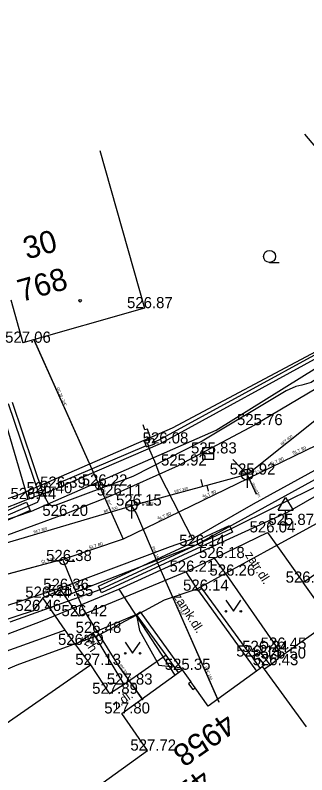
# Model space of a CAD drawing. Extents: x -668867 to -667827, y -1131943 to -1131019.
# Drawn here: x -668733.2 to -668713.7, y -1131290 to -1131239 of the extents above; entities that cross this region are included whole.
import ezdxf

# ---------------------------------------------------------------- set-up
doc = ezdxf.new("R2010")
doc.units = 0
for name, color, linetype in [('G_Bod_tecka', 7, 'Continuous'), ('G_Bod_vyska', 7, 'Continuous'), ('G_Budovy-znacky', 7, 'Continuous'), ('G_Budovy_Objekty', 7, 'Continuous'), ('G_Cesty_Schody', 7, 'Continuous'), ('G_Cisla_orientacni', 7, 'Continuous'), ('G_Cisla_popisna', 7, 'Continuous'), ('G_Objekty_dopravni', 7, 'Continuous'), ('G_Plochy_zpevnene', 7, 'Continuous'), ('G_Ploty', 7, 'Continuous'), ('G_Ploty_vstupy', 7, 'Continuous'), ('G_Popisy_povrchu', 7, 'Continuous'), ('G_Site-kanalizace', 7, 'Continuous'), ('G_Site-Rozvadece', 7, 'Continuous'), ('G_Site-vodovod', 7, 'Continuous'), ('G_Z_CHRANICKA-TEPLOVOD_kotovane', 7, 'Continuous'), ('G_Z_ELsilove_podz_kotovane', 7, 'Continuous'), ('G_Z_KANAL_podz_kotovane', 7, 'Continuous'), ('G_Z_PLYNY_podz_geodeticky', 7, 'Continuous'), ('G_Z_SPOJE_podz_geodeticky', 7, 'Continuous'), ('G_Z_SPOJE_podz_kotovane', 7, 'Continuous'), ('G_Z_SPOJE_podz_priblizne', 7, 'Continuous'), ('G_Z_VODA_podz_kotovane', 7, 'Continuous'), ('G_Zelen-Znacky', 7, 'Continuous'), ('Vrstva 12', 7, 'Continuous'), ('Vrstva 13', 7, 'Continuous'), ('Vrstva 17', 7, 'Continuous'), ('Vrstva 2', 7, 'Continuous'), ('Vrstva 26', 7, 'Continuous'), ('Vrstva 3', 7, 'Continuous'), ('Vrstva 4', 7, 'Continuous'), ('Vrstva 6', 7, 'Continuous'), ('Vrstva 8', 7, 'Continuous')]:
    doc.layers.add(name, color=color, linetype=linetype)

msp = doc.modelspace()

# ---------------------------------------------------------------- linework, layer by layer
at = {"layer": 'G_Bod_tecka'}
for p, q in [((-668724.56, -1131258.68), (-668724.56, -1131258.68)), ((-668732.72, -1131261), (-668732.72, -1131261)), ((-668717.18, -1131266.53), (-668717.18, -1131266.53)), ((-668723.49, -1131267.76), (-668723.49, -1131267.76)), ((-668720.29, -1131268.43), (-668720.29, -1131268.43)), ((-668722.29, -1131269.24), (-668722.29, -1131269.24)), ((-668717.68, -1131269.85), (-668717.68, -1131269.85)), ((-668730.39, -1131270.73), (-668730.39, -1131270.73)), ((-668727.61, -1131270.58), (-668727.61, -1131270.58)), ((-668732.39, -1131271.49), (-668732.39, -1131271.49)), ((-668731.28, -1131271.1), (-668731.28, -1131271.1)), ((-668726.79, -1131271.25), (-668726.79, -1131271.25)), ((-668725.44, -1131271.93), (-668725.44, -1131271.93)), ((-668730.22, -1131272.62), (-668730.22, -1131272.62)), ((-668715.09, -1131273.23), (-668715.09, -1131273.23)), ((-668716.31, -1131273.73), (-668716.31, -1131273.73)), ((-668721.2, -1131274.63), (-668721.2, -1131274.63)), ((-668719.87, -1131275.45), (-668719.87, -1131275.45)), ((-668729.99, -1131275.65), (-668729.99, -1131275.65)), ((-668721.77, -1131276.37), (-668721.77, -1131276.37)), ((-668719.01, -1131276.63), (-668719.01, -1131276.63)), ((-668713.91, -1131277.1), (-668713.91, -1131277.1)), ((-668730.17, -1131277.58), (-668730.17, -1131277.58)), ((-668731.39, -1131278.11), (-668731.39, -1131278.11)), ((-668729.89, -1131278), (-668729.89, -1131278)), ((-668720.94, -1131277.64), (-668720.94, -1131277.64)), ((-668732.04, -1131279), (-668732.04, -1131279)), ((-668728.96, -1131279.35), (-668728.96, -1131279.35)), ((-668728.01, -1131280.47), (-668728.01, -1131280.47)), ((-668729.19, -1131281.28), (-668729.19, -1131281.28)), ((-668715.59, -1131281.53), (-668715.59, -1131281.53)), ((-668717.37, -1131282.06), (-668717.37, -1131282.06)), ((-668716.83, -1131281.75), (-668716.83, -1131281.75)), ((-668715.59, -1131282.19), (-668715.59, -1131282.19)), ((-668728.19, -1131282.62), (-668728.19, -1131282.62)), ((-668716.13, -1131282.64), (-668716.13, -1131282.64)), ((-668722.04, -1131282.95), (-668722.04, -1131282.95)), ((-668725.93, -1131283.94), (-668725.93, -1131283.94)), ((-668726.91, -1131284.56), (-668726.91, -1131284.56)), ((-668726.08, -1131285.88), (-668726.08, -1131285.88)), ((-668724.36, -1131288.37), (-668724.36, -1131288.37))]:
    msp.add_line(p, q, dxfattribs=at)
at = {"layer": 'G_Budovy-znacky'}
msp.add_circle((-668728.89, -1131258.18), 0.0875, dxfattribs=at)
at = {"layer": 'G_Budovy_Objekty'}
for p, q in [((-668727.57, -1131248.1), (-668724.56, -1131258.68)), ((-668733.54, -1131258.11), (-668732.72, -1131261)), ((-668724.56, -1131258.68), (-668732.72, -1131261)), ((-668726.08, -1131285.88), (-668722.28, -1131283.12)), ((-668717.05, -1131283.03), (-668720.28, -1131285.38)), ((-668716.8, -1131282.86), (-668717.05, -1131283.03)), ((-668716.64, -1131282.73), (-668716.8, -1131282.86)), ((-668716.51, -1131282.91), (-668716.64, -1131282.73)), ((-668713.7, -1131286.78), (-668716.51, -1131282.91)), ((-668721.16, -1131284.16), (-668721.45, -1131283.76)), ((-668720.28, -1131285.38), (-668721.16, -1131284.16))]:
    msp.add_line(p, q, dxfattribs=at)
for points in [[(-668722.28, -1131283.12), (-668722.04, -1131282.95)], [(-668722.04, -1131282.95), (-668721.45, -1131283.76)], [(-668724.36, -1131288.37), (-668726.08, -1131285.88)], [(-668727.75, -1131290.81), (-668724.36, -1131288.37)]]:
    msp.add_lwpolyline(points, dxfattribs=at)
at = {"layer": 'G_Cesty_Schody'}
for p, q in [((-668719.87, -1131275.45), (-668716.31, -1131273.73)), ((-668725.93, -1131283.94), (-668728.01, -1131280.47)), ((-668725.93, -1131283.94), (-668726.91, -1131284.56))]:
    msp.add_line(p, q, dxfattribs=at)
at = {"layer": 'G_Objekty_dopravni'}
for p, q in [((-668715.59, -1131272.23), (-668715.09, -1131271.38)), ((-668715.09, -1131271.38), (-668714.59, -1131272.23)), ((-668715.59, -1131272.23), (-668714.59, -1131272.23)), ((-668715.09, -1131273.23), (-668715.09, -1131272.23)), ((-668715.34, -1131273.23), (-668714.84, -1131273.23))]:
    msp.add_line(p, q, dxfattribs=at)
at = {"layer": 'G_Plochy_zpevnene'}
for p, q in [((-668709.39, -1131261.92), (-668717.18, -1131266.53)), ((-668717.18, -1131266.53), (-668722.29, -1131269.24)), ((-668708.88, -1131267.85), (-668721.2, -1131274.63)), ((-668730.22, -1131272.62), (-668741.61, -1131276.77)), ((-668716.31, -1131273.73), (-668713.91, -1131277.1)), ((-668721.2, -1131274.63), (-668729.89, -1131278)), ((-668719.87, -1131275.45), (-668721.77, -1131276.37)), ((-668719.01, -1131276.63), (-668719.87, -1131275.45)), ((-668721.77, -1131276.37), (-668728.96, -1131279.35)), ((-668720.94, -1131277.64), (-668721.77, -1131276.37)), ((-668715.59, -1131281.53), (-668719.01, -1131276.63)), ((-668728.96, -1131279.35), (-668729.89, -1131278)), ((-668732.04, -1131279), (-668741.24, -1131281.96)), ((-668725.1, -1131279.24), (-668728.01, -1131280.47)), ((-668729.89, -1131280.28), (-668740.27, -1131284.02)), ((-668715.59, -1131282.19), (-668715.59, -1131281.53)), ((-668723.12, -1131281.96), (-668725.93, -1131283.94))]:
    msp.add_line(p, q, dxfattribs=at)
for points in [[(-668730.22, -1131272.62), (-668726.79, -1131271.25), (-668722.29, -1131269.24)], [(-668729.89, -1131278), (-668730.17, -1131277.58), (-668731.39, -1131278.11), (-668732.04, -1131279)], [(-668729.19, -1131281.28), (-668729.89, -1131280.28), (-668731.39, -1131278.11)], [(-668728.01, -1131280.47), (-668729.19, -1131281.28), (-668728.19, -1131282.62)]]:
    msp.add_lwpolyline(points, dxfattribs=at)
at = {"layer": 'G_Ploty'}
for p, q in [((-668713.83, -1131247.01), (-668710.62, -1131250.82)), ((-668736.96, -1131255.97), (-668732.46, -1131271.25)), ((-668712.09, -1131261.25), (-668723.6, -1131267.54)), ((-668724.45, -1131267.91), (-668730.49, -1131270.5)), ((-668723.6, -1131267.54), (-668723.91, -1131267.67)), ((-668731.36, -1131270.86), (-668732.46, -1131271.25)), ((-668732.46, -1131271.25), (-668732.39, -1131271.49)), ((-668732.39, -1131271.49), (-668731.28, -1131271.1)), ((-668713.91, -1131277.1), (-668711.87, -1131275.64)), ((-668712.07, -1131279.69), (-668713.91, -1131277.1)), ((-668720.71, -1131277.47), (-668720.94, -1131277.64)), ((-668717.37, -1131282.06), (-668720.71, -1131277.47)), ((-668716.13, -1131282.64), (-668715.59, -1131282.19)), ((-668737.01, -1131288.72), (-668728.19, -1131282.62)), ((-668728.19, -1131282.62), (-668726.91, -1131284.56)), ((-668722.13, -1131282.83), (-668722.04, -1131282.95))]:
    msp.add_line(p, q, dxfattribs=at)
for points in [[(-668723.49, -1131267.76), (-668711.96, -1131261.46)], [(-668730.39, -1131270.73), (-668723.49, -1131267.76)], [(-668720.94, -1131277.64), (-668717.05, -1131283.03)], [(-668722.28, -1131283.12), (-668723.12, -1131281.96), (-668725.1, -1131279.24), (-668724.86, -1131279.06), (-668722.13, -1131282.83)], [(-668717.37, -1131282.06), (-668716.83, -1131281.75), (-668716.13, -1131282.64), (-668716.51, -1131282.91)], [(-668717.37, -1131282.06), (-668717.2, -1131282.31), (-668716.8, -1131282.86)], [(-668717.2, -1131282.31), (-668716.91, -1131282.14), (-668716.51, -1131282.64), (-668716.64, -1131282.73)]]:
    msp.add_lwpolyline(points, dxfattribs=at)
at = {"layer": 'G_Ploty_vstupy'}
for p, q in [((-668731.28, -1131271.1), (-668730.39, -1131270.73)), ((-668736.3, -1131273.03), (-668732.39, -1131271.49)), ((-668712.07, -1131279.69), (-668715.59, -1131282.19))]:
    msp.add_line(p, q, dxfattribs=at)
at = {"layer": 'G_Site-kanalizace'}
for p, q in [((-668720.665, -1131268.43), (-668719.915, -1131268.43)), ((-668717.68, -1131269.475), (-668717.68, -1131270.725)), ((-668725.44, -1131271.555), (-668725.44, -1131272.805))]:
    msp.add_line(p, q, dxfattribs=at)
msp.add_lwpolyline([(-668720.665, -1131268.804), (-668719.915, -1131268.804), (-668719.915, -1131268.054), (-668720.665, -1131268.054)], close=True, dxfattribs=at)
for centre in [(-668717.68, -1131269.85), (-668725.44, -1131271.93)]:
    msp.add_circle(centre, 0.375, dxfattribs=at)
at = {"layer": 'G_Site-Rozvadece'}
for p, q in [((-668724.56, -1131267.61), (-668724.01, -1131267.41)), ((-668724.42, -1131267.99), (-668723.87, -1131267.79))]:
    msp.add_line(p, q, dxfattribs=at)
for points in [[(-668724.22, -1131267.72), (-668724.345, -1131267.373), (-668724.173, -1131267.311), (-668724.362, -1131266.792), (-668724.534, -1131266.854), (-668724.661, -1131266.508)], [(-668724.01, -1131267.41), (-668723.91, -1131267.67), (-668723.87, -1131267.79)], [(-668724.42, -1131267.99), (-668724.45, -1131267.91), (-668724.56, -1131267.61)], [(-668721.45, -1131283.76), (-668721.62, -1131283.88), (-668721.32, -1131284.28), (-668721.16, -1131284.16)]]:
    msp.add_lwpolyline(points, dxfattribs=at)
at = {"layer": 'G_Site-vodovod'}
for p, q in [((-668727.86, -1131270.579), (-668728.361, -1131270.58)), ((-668727.36, -1131270.581), (-668726.859, -1131270.58)), ((-668730.24, -1131275.65), (-668730.74, -1131275.65)), ((-668729.74, -1131275.65), (-668729.24, -1131275.65))]:
    msp.add_line(p, q, dxfattribs=at)
for centre in [(-668727.61, -1131270.58), (-668729.99, -1131275.65)]:
    msp.add_circle(centre, 0.25, dxfattribs=at)
at = {"layer": 'G_Z_CHRANICKA-TEPLOVOD_kotovane'}
for points in [[(-668735.396, -1131272.957), (-668732.48, -1131271.699), (-668732.243, -1131272.25), (-668735.158, -1131273.508)], [(-668727.656, -1131277.333), (-668718.866, -1131273.253), (-668718.655, -1131273.707), (-668727.445, -1131277.787)]]:
    msp.add_lwpolyline(points, close=True, dxfattribs=at)
at = {"layer": 'G_Z_ELsilove_podz_kotovane'}
for points in [[(-668824.68, -1131279.89), (-668823.45, -1131282.62), (-668821.65, -1131283.52), (-668819.25, -1131283.48), (-668781.4, -1131282.45), (-668767.9, -1131280.99), (-668756.33, -1131278.73), (-668746.05, -1131275.82), (-668732.91, -1131271.15), (-668722.68, -1131266.71), (-668712.69, -1131261.39), (-668708.66, -1131258.98), (-668688.4, -1131244.12), (-668683.88, -1131239.34), (-668683.15, -1131238.05), (-668681.69, -1131233.48), (-668683.06, -1131228.03), (-668698.23, -1131209.83), (-668707.741, -1131197.76)], [(-668702.536, -1131266.882), (-668702.889, -1131267.008), (-668703.268, -1131266.928), (-668703.994, -1131265.852), (-668704.192, -1131265.549), (-668707.576, -1131260.365), (-668708.133, -1131259.903), (-668708.546, -1131259.733), (-668708.989, -1131259.822), (-668709.347, -1131260.096), (-668709.585, -1131260.646), (-668709.785, -1131261.089), (-668710.208, -1131261.476), (-668713.369, -1131263.66), (-668714.005, -1131263.845), (-668714.403, -1131263.934), (-668715.046, -1131264.236), (-668720.698, -1131267.608), (-668725.353, -1131269.977), (-668730.561, -1131271.923), (-668730.811, -1131271.941), (-668730.995, -1131271.826), (-668731.34, -1131271.177), (-668733.433, -1131265.019)], [(-668733.716, -1131265.069), (-668731.61, -1131271.274), (-668731.663, -1131271.522), (-668731.776, -1131271.722), (-668735.731, -1131273.428)], [(-668733.58, -1131279.73), (-668727.55, -1131277.56), (-668725.04, -1131276.39), (-668718.76, -1131273.48), (-668712.65, -1131270.44), (-668708.66, -1131268.4), (-668704.5, -1131265.74), (-668704.192, -1131265.549), (-668703.948, -1131265.398), (-668703.774, -1131265.291), (-668703.564, -1131265.505), (-668702.978, -1131266.104)]]:
    msp.add_lwpolyline(points, dxfattribs=at)
at = {"layer": 'G_Z_KANAL_podz_kotovane'}
for p, q in [((-668717.68, -1131269.85), (-668718.63, -1131268.84)), ((-668717.68, -1131269.85), (-668717.06, -1131271.17)), ((-668720.66, -1131270.65), (-668720.77, -1131270.19)), ((-668720.38, -1131270.58), (-668720.29, -1131270.97))]:
    msp.add_line(p, q, dxfattribs=at)
for points in [[(-668717.68, -1131269.85), (-668697.91, -1131254.07), (-668668.9, -1131230.6)], [(-668717.68, -1131269.85), (-668720.38, -1131270.58), (-668720.66, -1131270.65), (-668725.44, -1131271.94)], [(-668781.63, -1131287.39), (-668780.67, -1131287.14), (-668768.42, -1131283.95), (-668750.37, -1131279.25), (-668749.09, -1131278.91), (-668748.43, -1131278.74), (-668746.52, -1131278.16), (-668735.22, -1131274.82), (-668725.44, -1131271.94)], [(-668725.44, -1131271.94), (-668725.11, -1131272.49), (-668723.71, -1131275.72), (-668719.57, -1131285.11)]]:
    msp.add_lwpolyline(points, dxfattribs=at)
at = {"layer": 'G_Z_PLYNY_podz_geodeticky'}
for points in [[(-668741.01, -1131281), (-668730.06, -1131277.41), (-668722.83, -1131274.68), (-668721.35, -1131274.16), (-668717.25, -1131271.82), (-668713.57, -1131269.79), (-668711.75, -1131268.8), (-668705.08, -1131264.84), (-668704.69, -1131264.61), (-668704.5, -1131264.43), (-668704.35, -1131264.32), (-668704.15, -1131264.15), (-668701.76, -1131262.35), (-668696.8, -1131258.54), (-668690.41, -1131254.08), (-668681.38, -1131246.26), (-668680.21, -1131239.45), (-668679.87, -1131239.16), (-668679.64, -1131239.04), (-668678.22, -1131237.74)], [(-668721.35, -1131274.16), (-668723.52, -1131269.94), (-668723.87, -1131268.96), (-668724.2, -1131268.21), (-668724.33, -1131267.79)], [(-668712.15, -1131272.68), (-668712.31, -1131272.75), (-668721.05, -1131277.54), (-668723.24, -1131278.27), (-668725.11, -1131279.29), (-668727.67, -1131280.65), (-668733.14, -1131282.63), (-668739.05, -1131285.14)], [(-668725.11, -1131279.29), (-668724.89, -1131280.32), (-668723.6, -1131282.64), (-668722.16, -1131282.79)]]:
    msp.add_lwpolyline(points, dxfattribs=at)
at = {"layer": 'G_Z_SPOJE_podz_geodeticky'}
for points in [[(-668825.58, -1131277.708), (-668825.5, -1131282.5), (-668821.97, -1131284.49), (-668795.83, -1131284.18), (-668781.07, -1131283.62), (-668771.88, -1131282.6), (-668763.2, -1131281.22), (-668753.19, -1131279.08), (-668746.35, -1131277.14), (-668732.15, -1131272.3), (-668719.76, -1131266.87), (-668705.05, -1131257.72), (-668701.21, -1131263.15), (-668689.08, -1131254.94), (-668681, -1131248.57), (-668677.75, -1131246.85), (-668670.63, -1131248.85), (-668649.26, -1131273.52)], [(-668726.28, -1131277.54), (-668714.96, -1131272.37), (-668712.54, -1131270.99), (-668707.08, -1131267.88), (-668702.08, -1131265.1)], [(-668743.5, -1131284.24), (-668731.83, -1131279.82), (-668731.32, -1131279.62), (-668726.28, -1131277.54)], [(-668726.28, -1131277.54), (-668722.52, -1131283.3)]]:
    msp.add_lwpolyline(points, dxfattribs=at)
at = {"layer": 'G_Z_SPOJE_podz_kotovane'}
msp.add_lwpolyline([(-668726.28, -1131277.54), (-668722.52, -1131283.3)], dxfattribs=at)
at = {"layer": 'G_Z_SPOJE_podz_priblizne'}
for points in [[(-668825.58, -1131277.708), (-668825.5, -1131282.5), (-668821.97, -1131284.49), (-668795.83, -1131284.18), (-668781.07, -1131283.62), (-668771.88, -1131282.6), (-668763.2, -1131281.22), (-668753.19, -1131279.08), (-668746.35, -1131277.14), (-668732.15, -1131272.3), (-668719.76, -1131266.87), (-668705.05, -1131257.72), (-668701.21, -1131263.15), (-668689.08, -1131254.94), (-668681, -1131248.57), (-668677.75, -1131246.85), (-668670.63, -1131248.85), (-668649.26, -1131273.52)], [(-668726.28, -1131277.54), (-668722.52, -1131283.3)]]:
    msp.add_lwpolyline(points, dxfattribs=at)
at = {"layer": 'G_Z_VODA_podz_kotovane'}
for p, q in [((-668731.99, -1131260.79), (-668727.61, -1131270.58)), ((-668727.61, -1131270.58), (-668725.99, -1131274.18))]:
    msp.add_line(p, q, dxfattribs=at)
for points in [[(-668672.01, -1131235.96), (-668672.22, -1131236.13), (-668672.43, -1131236.29), (-668674.91, -1131238.73), (-668688.7, -1131250.9), (-668689.74, -1131251.7), (-668691.8, -1131253.28), (-668695.94, -1131256.47), (-668706.92, -1131264.91), (-668725.99, -1131274.18), (-668730.05, -1131275.55), (-668730.06, -1131275.55), (-668745.66, -1131279.72), (-668746.43, -1131279.98), (-668747.88, -1131280.36), (-668780.07, -1131288.82), (-668781.85, -1131289.49), (-668782.47, -1131289.67), (-668786.01, -1131289.94)], [(-668730.06, -1131275.55), (-668730.01, -1131275.68), (-668729.01, -1131278.09), (-668728.66, -1131278.92), (-668726.34, -1131282.67), (-668724.69, -1131284.97)]]:
    msp.add_lwpolyline(points, dxfattribs=at)
at = {"layer": 'G_Zelen-Znacky'}
for p, q in [((-668716.172, -1131255.61), (-668715.522, -1131255.607)), ((-668719.1, -1131278.27), (-668718.6, -1131279.02)), ((-668718.6, -1131279.02), (-668718.1, -1131278.27)), ((-668725.86, -1131281.09), (-668725.36, -1131281.84)), ((-668725.36, -1131281.84), (-668724.86, -1131281.09))]:
    msp.add_line(p, q, dxfattribs=at)
for centre, radius in [((-668716.172, -1131255.207), 0.403), ((-668719.1, -1131279.02), 0.05), ((-668718.1, -1131279.02), 0.05), ((-668725.86, -1131281.84), 0.05), ((-668724.86, -1131281.84), 0.05)]:
    msp.add_circle(centre, radius, dxfattribs=at)
at = {"layer": 'Vrstva 12'}
for points in [[(-668717.683, -1131269.848), (-668697.91, -1131254.07), (-668668.897, -1131230.595)], [(-668717.683, -1131269.848), (-668720.384, -1131270.576), (-668720.656, -1131270.65), (-668725.44, -1131271.94)], [(-668781.63, -1131287.39), (-668780.672, -1131287.14), (-668768.418, -1131283.949), (-668750.365, -1131279.247), (-668749.089, -1131278.913), (-668748.43, -1131278.74), (-668746.516, -1131278.16), (-668735.215, -1131274.825), (-668725.44, -1131271.94)], [(-668725.44, -1131271.94), (-668725.11, -1131272.49), (-668723.71, -1131275.72), (-668719.574, -1131285.107)]]:
    msp.add_lwpolyline(points, dxfattribs=at)
at = {"layer": 'Vrstva 13'}
for p, q in [((-668717.683, -1131269.848), (-668718.635, -1131268.841)), ((-668717.683, -1131269.848), (-668717.063, -1131271.171)), ((-668720.656, -1131270.65), (-668720.769, -1131270.187)), ((-668720.384, -1131270.576), (-668720.286, -1131270.965))]:
    msp.add_line(p, q, dxfattribs=at)
at = {"layer": 'Vrstva 17'}
for p, q in [((-668722.68, -1131266.71), (-668712.69, -1131261.39)), ((-668732.91, -1131271.15), (-668722.68, -1131266.71)), ((-668746.05, -1131275.82), (-668732.91, -1131271.15))]:
    msp.add_line(p, q, dxfattribs=at)
at = {"layer": 'Vrstva 26'}
for p, q in [((-668731.991, -1131260.793), (-668727.607, -1131270.577)), ((-668727.607, -1131270.577), (-668725.992, -1131274.182))]:
    msp.add_line(p, q, dxfattribs=at)
for points in [[(-668672.011, -1131235.96), (-668672.219, -1131236.127), (-668672.428, -1131236.295), (-668674.912, -1131238.726), (-668688.701, -1131250.896), (-668689.742, -1131251.699), (-668691.8, -1131253.28), (-668695.943, -1131256.466), (-668706.92, -1131264.91), (-668725.992, -1131274.182), (-668730.05, -1131275.55), (-668730.063, -1131275.553), (-668745.656, -1131279.717), (-668746.431, -1131279.983), (-668747.882, -1131280.363), (-668780.073, -1131288.822), (-668781.85, -1131289.49), (-668782.472, -1131289.667), (-668786.009, -1131289.938)], [(-668730.063, -1131275.553), (-668730.01, -1131275.68), (-668729.006, -1131278.09), (-668728.66, -1131278.92), (-668726.34, -1131282.67), (-668724.687, -1131284.969)]]:
    msp.add_lwpolyline(points, dxfattribs=at)
at = {"layer": 'Vrstva 6'}
for p, q in [((-668727.607, -1131270.577), (-668727.607, -1131270.577)), ((-668730.01, -1131275.679), (-668730.01, -1131275.679))]:
    msp.add_line(p, q, dxfattribs=at)
at = {"layer": 'Vrstva 8'}
for p, q in [((-668717.683, -1131269.848), (-668717.683, -1131269.848)), ((-668725.44, -1131271.94), (-668725.44, -1131271.94))]:
    msp.add_line(p, q, dxfattribs=at)

# ---------------------------------------------------------------- texts
at = {"layer": 'G_Bod_vyska'}
for s, p in [('526.87', (-668725.738, -1131258.68)), ('527.06', (-668733.919, -1131261)), ('525.76', (-668718.358, -1131266.53)), ('526.08', (-668724.689, -1131267.76)), ('525.83', (-668721.444, -1131268.43)), ('525.92', (-668723.456, -1131269.24)), ('525.92', (-668718.846, -1131269.85)), ('526.39', (-668731.57, -1131270.73)), ('526.22', (-668728.778, -1131270.58)), ('526.40', (-668732.479, -1131271.1)), ('526.44', (-668733.558, -1131271.49)), ('526.11', (-668727.764, -1131271.25)), ('526.15', (-668726.476, -1131271.93)), ('526.20', (-668731.419, -1131272.62)), ('525.87', (-668716.254, -1131273.23)), ('526.04', (-668717.509, -1131273.73)), ('526.14', (-668722.236, -1131274.63)), ('526.38', (-668731.168, -1131275.65)), ('526.18', (-668720.906, -1131275.45)), ('526.21', (-668722.886, -1131276.37)), ('526.26', (-668720.202, -1131276.63)), ('526.29', (-668715.09, -1131277.1)), ('526.36', (-668731.362, -1131277.58)), ('526.14', (-668721.976, -1131277.64)), ('526.44', (-668732.568, -1131278.11)), ('526.35', (-668731.068, -1131278)), ('526.46', (-668733.232, -1131279)), ('526.42', (-668730.138, -1131279.35)), ('526.48', (-668729.188, -1131280.47)), ('526.49', (-668730.37, -1131281.28)), ('526.24', (-668718.008, -1131281.75)), ('526.45', (-668716.768, -1131281.53)), ('526.15', (-668718.406, -1131282.06)), ('526.50', (-668716.789, -1131282.19)), ('527.13', (-668729.212, -1131282.62)), ('525.35', (-668723.204, -1131282.95)), ('526.43', (-668717.308, -1131282.64)), ('527.83', (-668727.094, -1131283.94)), ('527.89', (-668728.076, -1131284.56)), ('527.80', (-668727.266, -1131285.88)), ('527.72', (-668725.514, -1131288.37))]:
    msp.add_text(s, height=0.75, dxfattribs=at).set_placement(p)
at = {"layer": 'G_Cisla_orientacni'}
for s, rotation, p in [('30', 15.8674, (-668732.458, -1131255.426)), ('41', 216.0118, (-668720.745, -1131289.528))]:
    msp.add_text(s, height=1.5, rotation=rotation, dxfattribs=at).set_placement(p)
at = {"layer": 'G_Cisla_popisna'}
for s, rotation, p in [('768', 15.8674, (-668732.832, -1131258.273)), ('4958', 214.9684, (-668719.129, -1131285.753))]:
    msp.add_text(s, height=1.5, rotation=rotation, dxfattribs=at).set_placement(p)
at = {"layer": 'G_Popisy_povrchu'}
for s, rotation, p in [('zatr.dl.', 302.745, (-668717.839, -1131275.236)), ('zamk.dl.', 302.745, (-668722.65, -1131278.029)), ('sch.', 302.745, (-668728.847, -1131280.764)), ('z.dl.', 35.7257, (-668726.469, -1131285.634))]:
    msp.add_text(s, height=0.6, rotation=rotation, dxfattribs=at).set_placement(p)
at = {"layer": 'Vrstva 2'}
for s, p in [('525.92 (523.72)', (-668718.022, -1131269.726)), ('526.14 (524.43)', (-668725.235, -1131271.818))]:
    msp.add_text(s, height=0.13163, dxfattribs=at).set_placement(p)
at = {"layer": 'Vrstva 3'}
for s, rotation, p in [('BET 400', 38.5905, (-668715.348, -1131267.895)), ('neuveden', 295.1372, (-668717.354, -1131270.425)), ('BET 300', 15.1129, (-668722.532, -1131271.083)), ('BET 300', 16.4801, (-668727.267, -1131272.407)), ('BET 300', 16.4801, (-668731.981, -1131273.801)), ('PVC 150', 293.6897, (-668724.08, -1131274.706)), ('PVC 150', 293.6654, (-668722.458, -1131278.403)), ('PVC 150', 293.6586, (-668720.545, -1131282.761))]:
    msp.add_text(s, height=0.1755, rotation=rotation, dxfattribs=at).set_placement(p)
at = {"layer": 'Vrstva 4'}
for s, height, rotation, p in [('OC 20 - 3/4"', 0.17551, 294.132, (-668730.471, -1131264.035)), ('ŠLT 80', 0.2194, 25.9266, (-668714.561, -1131268.547)), ('ŠLT 80', 0.2194, 25.927, (-668716.072, -1131269.281)), ('OC 20 - 3/4"', 0.17551, 294.1367, (-668727.471, -1131270.73)), ('ŠLT 80', 0.2194, 25.9568, (-668720.603, -1131271.484)), ('ŠLT 80', 0.2194, 25.9568, (-668723.623, -1131272.952)), ('ŠLT 80', 0.2194, 18.6391, (-668728.26, -1131274.873)), ('ŠLT 80', 0.2194, 14.9588, (-668731.467, -1131275.855)), ('lPE 32  - 1"', 0.17551, 292.5782, (-668729.355, -1131277.09)), ('lPE 32 - 1"', 0.17551, 304.0628, (-668726.258, -1131282.642))]:
    msp.add_text(s, height=height, rotation=rotation, dxfattribs=at).set_placement(p)

doc.saveas('drawing.dxf')
